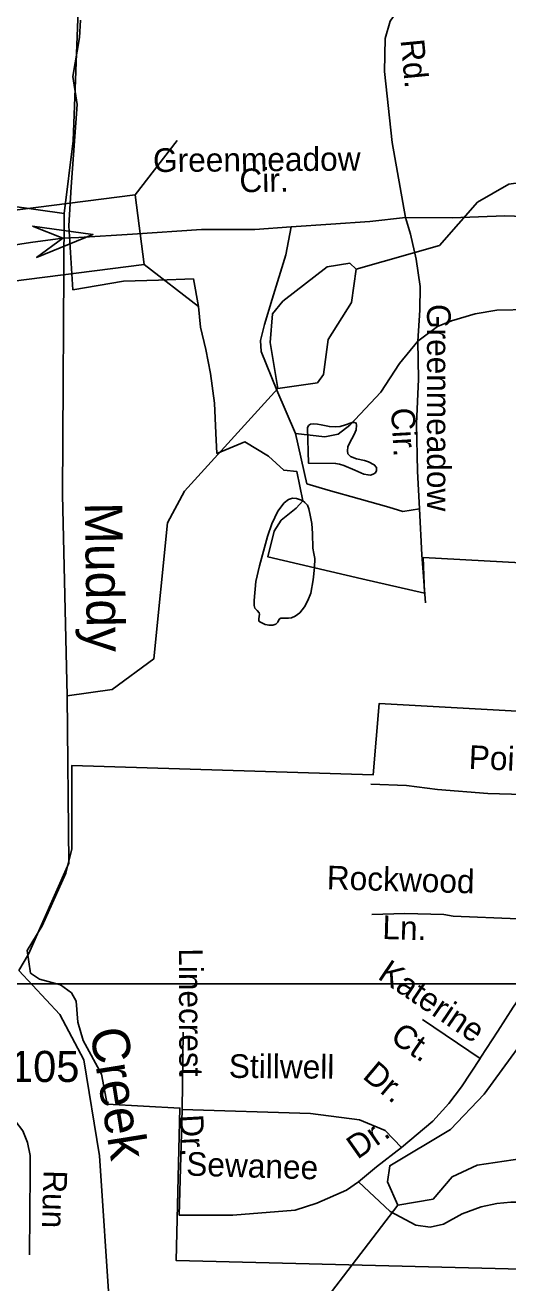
# Model space of a CAD drawing. Extents: x 1547597 to 1699558, y 810033 to 920809.
# Drawn here: x 1600884 to 1602821, y 873547 to 878602 of the extents above; entities that cross this region are included whole.
import ezdxf

# ---------------------------------------------------------------- set-up
doc = ezdxf.new("R2010")
doc.units = 0
for name, color, linetype in [('Exist Boundary Political City Limit New', 7, 'Continuous'), ('Exist Hydrographic Creek Single Shore', 7, 'Continuous'), ('Exist Hydrographic Creek Single Shore Label', 7, 'Continuous'), ('Exist Hydrographic Misc Water Feature', 7, 'Continuous'), ('Exist Hydrographic Pond Over 1500 Sq Ft', 7, 'Continuous'), ('Exist Hydrographic Pond Under 1500 Sq Ft', 7, 'Continuous'), ('Exist Road Non-System Type 51', 7, 'Continuous'), ('Exist Road Non-System Type 51 Label', 7, 'Continuous'), ('Exist Road Secondary Structure Standard Bridge Attributed CELL', 7, 'Continuous'), ('Exist Road Secondary Structure Standard Bridge CELL', 7, 'Continuous'), ('Exist Road Secondary Type 51 Attributed', 7, 'Continuous'), ('Exist Road Secondary Type 51 Label', 7, 'Continuous'), ('Exist Road Secondary Type 51 Number Label', 7, 'Continuous'), ('Map Preparation Boundary City Limit Buffer Line', 7, 'Continuous'), ('Map Preparation Inset Cut Line', 7, 'Continuous')]:
    doc.layers.add(name, color=color, linetype=linetype)

msp = doc.modelspace()

# ---------------------------------------------------------------- linework, layer by layer
at = {"layer": 'Exist Boundary Political City Limit New'}
for points in [[(1601074.7, 877539), (1601059.1, 877795.9), (1601068.2, 877951.9), (1601092.9, 878284), (1601074.7, 878396.5), (1601102, 878552.4), (1601105.9, 878622.2)], [(1602487.4, 876318.5), (1602235.7, 876377.3), (1601858.1, 876464.8), (1601883.1, 876568.6), (1601912, 876611.9), (1601971.8, 876661.1), (1601997.8, 876690.2), (1601973.7, 876808.3), (1601921.9, 876813.1), (1601860.1, 876870.4), (1601765.3, 876927.3), (1601653.5, 876880.8), (1601649.7, 876961.7), (1601643.1, 877082.3), (1601627.6, 877201.5), (1601608.7, 877298.9), (1601587.3, 877387.8), (1601579.6, 877471.8), (1601559.3, 877582.3), (1601418.9, 877576.7), (1601278.8, 877573.8), (1601074.7, 877539)], [(1603044.8, 876431.7), (1602482.1, 876463), (1602487.4, 876318.5)], [(1604423.6, 873562.3), (1601489.4, 873637.3), (1601505, 874249.6), (1601212.5, 874264.4), (1601190.6, 874385.2), (1601116.6, 874520.9), (1601095, 874594.9), (1601088.5, 874679.3), (1601070.3, 874712.1), (1601025.8, 874744.2), (1600941.4, 874768), (1600904.7, 874791.8), (1600891.7, 874882.6), (1600952.2, 874982.1), (1601047.4, 875194.1), (1601071.2, 875291.4), (1601071.2, 875626.7), (1602280.3, 875588.2), (1602304.4, 875875.4), (1603027.4, 875835)]]:
    msp.add_lwpolyline(points, dxfattribs=at)
at = {"layer": 'Exist Hydrographic Creek Single Shore'}
for points in [[(1601039.7, 877845.7), (1600706.7, 877891.9), (1600549.6, 877993.5), (1600475.6, 878070.5), (1600386.6, 878230), (1600408, 878555), (1600469.4, 878933.7), (1600471.3, 879142.9), (1600352.4, 879442.3), (1599649.1, 880006)], [(1601039.7, 877845.7), (1601076.6, 878137.2), (1601109.1, 878979.4)], [(1602212.7, 877621.7), (1602546.6, 877716.6), (1602699.7, 877890.8), (1602825.7, 877963.8), (1603201.7, 878015.3), (1603377.7, 878123.3), (1603943.6, 878640.3), (1604119.7, 878764.7), (1604228.7, 878802), (1604837.7, 878802.8), (1605180.7, 878907.4)], [(1601052, 875906.3), (1601033.4, 876713.9), (1601039.7, 877845.7)], [(1601052, 875906.3), (1601233.3, 875932.2), (1601399.9, 876054.5), (1601455.4, 876602.1), (1601523.3, 876728.7), (1601897.6, 877142.3)], [(1600857.6, 874803), (1600896.7, 874867.5), (1601059.5, 875233.9), (1601052, 875906.3)], [(1601223.6, 872849), (1601223.6, 873433.3), (1601181.7, 874057.9), (1601119.7, 874443.2), (1601022.7, 874625.7), (1600857.6, 874803)], [(1601223.6, 872849), (1601474.6, 872912.8), (1601667.7, 873010.7), (1601912.6, 873248.6), (1602379.6, 873859.6)]]:
    msp.add_lwpolyline(points, dxfattribs=at)
at = {"layer": 'Exist Hydrographic Misc Water Feature'}
for points in [[(1602071.9, 876995.6), (1602105.1, 876988.5), (1602130.2, 876988.2), (1602147.7, 876989.6), (1602169.8, 876995.6), (1602195.8, 877004.9), (1602205.7, 877005.6), (1602212.8, 877002.5), (1602214.3, 876994.6), (1602212.1, 876975.5), (1602204.7, 876956.4), (1602185.6, 876922.5), (1602179.2, 876907.2), (1602177.7, 876891.8), (1602179.3, 876879.7), (1602189.1, 876869.1), (1602213.6, 876859.2), (1602246, 876852.5), (1602262.2, 876847.4), (1602285.4, 876835), (1602294.8, 876823.6), (1602294.6, 876812.4), (1602290, 876803.3), (1602280.3, 876797.2), (1602269.9, 876794), (1602260.3, 876794.1), (1602242.8, 876798.1), (1602206.7, 876813.1), (1602162.5, 876831.9), (1602145.4, 876838), (1602130.1, 876840.7), (1602021, 876842.1), (1602017.7, 876984.2), (1602020.7, 876992.9), (1602029.1, 876997.8), (1602040.8, 876999.7), (1602057, 876999), (1602071.9, 876995.6)], [(1601996.9, 876691.2), (1602007, 876683), (1602017.2, 876672.6), (1602022.1, 876658.7), (1602028.4, 876632.9), (1602033.9, 876599.2), (1602037.8, 876559.6), (1602039.2, 876500.4), (1602041.9, 876479), (1602046.8, 876458.5), (1602045.7, 876422.6), (1602039.9, 876372.3), (1602030.5, 876319.7), (1602018.4, 876289.9), (1602005, 876263.6), (1601985.7, 876240.5), (1601967.2, 876226.8), (1601953.2, 876219.6), (1601941.5, 876218.3), (1601910, 876218), (1601903.5, 876214.4), (1601897.4, 876202.8), (1601890, 876194.1), (1601877.5, 876189.9), (1601862.9, 876190.1), (1601847.6, 876193.2), (1601827.9, 876202.2), (1601822.2, 876206.7), (1601821.6, 876215.4), (1601823.9, 876234.5), (1601822.5, 876239.6), (1601815.3, 876250), (1601806, 876258.8), (1601802.4, 876269.9), (1601802.6, 876289.7), (1601809.4, 876366.4), (1601824, 876428.4), (1601856.2, 876547.3), (1601873.6, 876597.6), (1601898.4, 876649.2), (1601923.7, 876681.8), (1601940.6, 876695.5), (1601956.8, 876700.4), (1601973.6, 876700.2), (1601996.9, 876691.2)]]:
    msp.add_lwpolyline(points, dxfattribs=at)
at = {"layer": 'Exist Hydrographic Pond Over 1500 Sq Ft'}
for points in [[(1602379.6, 873859.6), (1602338.7, 873952.3), (1602347.6, 874017.8), (1602591.6, 874163.8), (1602726.7, 874305.5), (1602968.3, 874638.2), (1603140.6, 874791.9), (1603158.7, 874756.3)], [(1602379.6, 873859.6), (1602521.6, 873883), (1602597.7, 873973.3), (1602698.7, 874020.5), (1602915.6, 874052.1)]]:
    msp.add_lwpolyline(points, dxfattribs=at)
at = {"layer": 'Exist Hydrographic Pond Under 1500 Sq Ft'}
for points in [[(1601918.7, 877493.1), (1602095.6, 877630.7), (1602187.7, 877645.2), (1602212.7, 877621.7)], [(1601897.6, 877142.3), (1602056.7, 877165.2), (1602081.7, 877197.6), (1602099.6, 877338.4), (1602193.6, 877487.5), (1602212.7, 877621.7)], [(1601897.6, 877142.3), (1601866.7, 877326.7), (1601876.6, 877441.4), (1601918.7, 877493.1)]]:
    msp.add_lwpolyline(points, dxfattribs=at)
at = {"layer": 'Exist Road Non-System Type 51'}
msp.add_line((1602709.9, 874448.5), (1602478.2, 874604.9), dxfattribs=at)
for points in [[(1602410.3, 877828.9), (1602357.6, 878130), (1602326.5, 878415.5), (1602329.6, 878549), (1602349.3, 878618.1), (1602389.7, 878675.7), (1602428.3, 878731.3), (1602464.8, 878813), (1602483.7, 878918.7), (1602499.8, 879017.7)], [(1602014.1, 876758.1), (1601968.8, 876961.2), (1601894.4, 877135), (1601830.6, 877290.3), (1601827.9, 877334.7), (1601844.5, 877398.5), (1601875, 877501.2), (1601930.5, 877678.7), (1601951.7, 877791.8)], [(1602460.2, 877332.3), (1602468.7, 877457.3), (1602469.4, 877551.4), (1602453.7, 877661.3), (1602430, 877762.3), (1602410.3, 877828.9)], [(1602460.2, 877332.3), (1602538.9, 877391.4), (1602595, 877413.9), (1602690.7, 877442), (1602777.9, 877456.1), (1602907.2, 877458.9), (1603033.7, 877447.6), (1603126.5, 877430.7), (1603224.9, 877385.7), (1603359.6, 877293.5), (1603492.5, 877186.5), (1603592, 877131.7), (1603685.6, 877096.9), (1603759.6, 877084.2), (1603827.6, 877081.7), (1603909.4, 877083)], [(1601968.8, 876961.2), (1602086.3, 876946.9), (1602139.7, 876958.1), (1602187.5, 876994.7), (1602311.2, 877126.9), (1602387.1, 877242.3), (1602460.2, 877332.3)], [(1602466.2, 876657.7), (1602459.3, 876809.7), (1602455, 876999.6), (1602462.4, 877179.5), (1602460.2, 877332.3)], [(1602466.2, 876657.7), (1602399.7, 876647.2), (1602343.5, 876664.4), (1602224.8, 876698.8), (1602099.9, 876733.1), (1602014.1, 876758.1)], [(1602491, 876279.6), (1602476.7, 876473.6), (1602466.2, 876657.7)], [(1603087.7, 875491.5), (1602950.7, 875500.6), (1602883.2, 875509.9), (1602741.7, 875514.5), (1602538.5, 875530.5), (1602415.2, 875546.5), (1602271.4, 875551.1)], [(1602275.9, 875027.8), (1602407.6, 875031.7), (1602564.9, 875027.2), (1602602.4, 875020.9), (1602863.4, 875009.7), (1602959.1, 875002.9), (1603058, 875009.3)], [(1603058, 875009.3), (1603027.7, 874929.7), (1602928.3, 874778.6), (1602843.4, 874655.3), (1602780.8, 874557.9), (1602713.1, 874453.4), (1602709.9, 874448.5), (1602635, 874335.1), (1602584.4, 874267.7), (1602519.9, 874196.2), (1602395.1, 874090.5)], [(1601518.3, 874554.4), (1601513.8, 874243.6)], [(1601513.8, 874243.6), (1601502.3, 873818.6)], [(1602395.1, 874090.5), (1602328.8, 874159.1), (1602226.1, 874202.5), (1602029.8, 874227.6), (1601513.8, 874243.6)], [(1602395.1, 874090.5), (1602294.6, 874012.8), (1602221.5, 873953.4)], [(1601502.3, 873818.6), (1601717, 873818.6), (1601968.1, 873839.1), (1602054.9, 873866.6), (1602173.6, 873919.1), (1602221.5, 873953.4)], [(1602221.5, 873953.4), (1602348.9, 873834), (1602451.5, 873779.2), (1602510.1, 873770.7), (1602562.9, 873783), (1602638.4, 873824.6), (1602714, 873852), (1602777.2, 873865.2), (1602833.9, 873870.9), (1602885.4, 873871.6)]]:
    msp.add_lwpolyline(points, dxfattribs=at)
at = {"layer": 'Exist Road Secondary Structure Standard Bridge Attributed CELL'}
msp.add_lwpolyline([(1600913.7, 877793.9), (1601155.4, 877761.2), (1600929.8, 877668.7), (1601034.4, 877745.8)], close=True, dxfattribs=at)
at = {"layer": 'Exist Road Secondary Structure Standard Bridge CELL'}
for p, q in [((1601494.2, 878138.9), (1601325.4, 877920.5)), ((1601579.8, 877471.8), (1601361.4, 877640.5))]:
    msp.add_line(p, q, dxfattribs=at)
msp.add_lwpolyline([(1601361.4, 877640.5), (1600761.9, 877563.5), (1600725.9, 877843.6), (1601325.4, 877920.5)], close=True, dxfattribs=at)
at = {"layer": 'Exist Road Secondary Type 51 Attributed'}
for points in [[(1602965.8, 877831), (1602809, 877836.2), (1602597.3, 877828.4), (1602410.3, 877828.9), (1602267.9, 877812.7), (1602111.1, 877802.2), (1601951.7, 877791.8), (1601805.7, 877781.4), (1601592.2, 877781.4), (1601315, 877761.9), (1601098.9, 877749.2), (1601034.4, 877745.8)], [(1601034.4, 877745.8), (1600905.5, 877728.8), (1600732.5, 877701.6), (1600448.6, 877664.9), (1600168.6, 877623.1), (1599993, 877584.6)], [(1600569.1, 874278.7), (1600698.5, 874271), (1600751.2, 874259.6), (1600791.7, 874238.4), (1600843.7, 874198), (1600874.5, 874157.5), (1600893.7, 874111.3), (1600903.4, 874059.3), (1600903.4, 873991.9), (1600900.5, 873658.8)]]:
    msp.add_lwpolyline(points, dxfattribs=at)
at = {"layer": 'Map Preparation Boundary City Limit Buffer Line'}
for points in [[(1601074.7, 877539), (1601059.1, 877795.9), (1601068.2, 877951.9), (1601092.9, 878284), (1601074.7, 878396.5), (1601102, 878552.4), (1601105.9, 878622.2)], [(1602487.4, 876318.5), (1602235.7, 876377.3), (1601858.1, 876464.8), (1601883.1, 876568.6), (1601912, 876611.9), (1601971.8, 876661.1), (1601997.8, 876690.2), (1601973.7, 876808.3), (1601921.9, 876813.1), (1601860.1, 876870.4), (1601765.3, 876927.3), (1601653.5, 876880.8), (1601649.7, 876961.7), (1601643.1, 877082.3), (1601627.6, 877201.5), (1601608.7, 877298.9), (1601587.3, 877387.8), (1601579.6, 877471.8), (1601559.3, 877582.3), (1601418.9, 877576.7), (1601278.8, 877573.8), (1601074.7, 877539)], [(1603044.8, 876431.7), (1602482.1, 876463), (1602487.4, 876318.5)], [(1604423.6, 873562.3), (1601489.4, 873637.3), (1601505, 874249.6), (1601212.5, 874264.4), (1601190.6, 874385.2), (1601116.6, 874520.9), (1601095, 874594.9), (1601088.5, 874679.3), (1601070.3, 874712.1), (1601025.8, 874744.2), (1600941.4, 874768), (1600904.7, 874791.8), (1600891.7, 874882.6), (1600952.2, 874982.1), (1601047.4, 875194.1), (1601071.2, 875291.4), (1601071.2, 875626.7), (1602280.3, 875588.2), (1602304.4, 875875.4), (1603027.4, 875835)]]:
    msp.add_lwpolyline(points, dxfattribs=at)
at = {"layer": 'Map Preparation Inset Cut Line'}
for points in [[(1633724, 874749.3), (1571208, 874749.3), (1571208, 917817.4), (1633724, 917817.4)], [(1633724, 874749.3), (1571208, 874749.3), (1571208, 831307.2), (1633724, 831307.2)]]:
    msp.add_lwpolyline(points, close=True, dxfattribs=at)

# ---------------------------------------------------------------- texts
at = {"layer": 'Exist Hydrographic Creek Single Shore Label'}
for s, rotation, p in [('Muddy', 270.8626, (1601122.9, 876683.6)), ('Creek', 279.1456, (1601143.4, 874562.3))]:
    msp.add_text(s, height=150, rotation=rotation, dxfattribs=at).set_placement(p)
at = {"layer": 'Exist Road Non-System Type 51 Label'}
for s, rotation, p in [('Rd.', 275.4666, (1602390.4, 878542.2)), ('Greenmeadow', 0.4135, (1601397.2, 878011.9)), ('Cir.', 0.788, (1601744.4, 877930.5)), ('Greenmeadow', 270.0158, (1602497, 877481.4)), ('Cir.', 273.2543, (1602352.3, 877062)), ('Poindexter', 357.5845, (1602663, 875613.2)), ('Rockwood', 358.3725, (1602093.6, 875128.9)), ('Ln.', 358.3725, (1602316.7, 874929)), ('Linecrest', 270.2345, (1601500.6, 874891.6)), ('Katerine', 325.9787, (1602294.6, 874772.2)), ('Ct.', 325.9787, (1602344.6, 874521)), ('Stillwell', 359.4747, (1601701, 874371)), ('Dr.', 320.1148, (1602234.1, 874372.3)), ('Dr.', 273.3, (1601503.4, 874221.4)), ('Dr.', 35.0801, (1602217.5, 874041)), ('Sewanee', 358.2696, (1601529.2, 873978.3))]:
    msp.add_text(s, height=95, rotation=rotation, dxfattribs=at).set_placement(p)
at = {"layer": 'Exist Road Secondary Type 51 Label'}
msp.add_text('Run', height=95, rotation=268.3153, dxfattribs=at).set_placement((1600957.8, 874000.7))
at = {"layer": 'Exist Road Secondary Type 51 Number Label'}
msp.add_text('4105', height=125, dxfattribs=at).set_placement((1600729.6, 874354.2))

doc.saveas('drawing.dxf')
